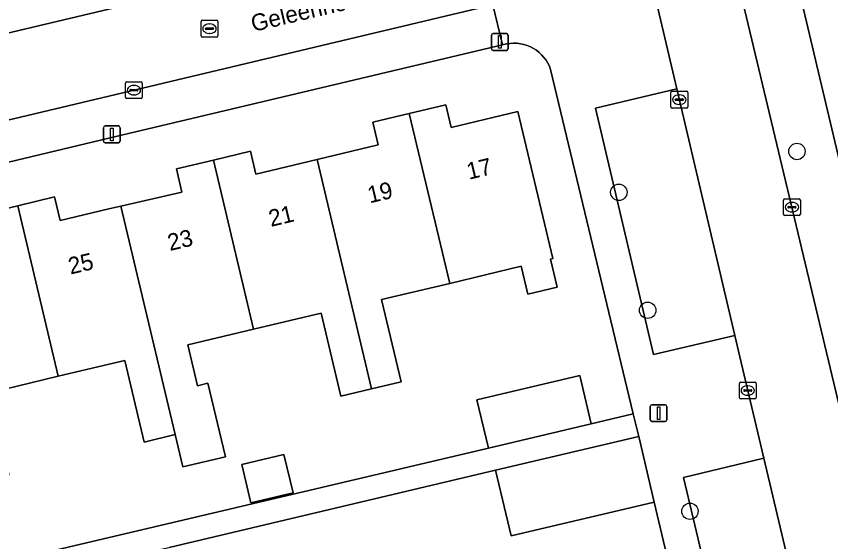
# Model space of a CAD drawing. Extents: x 158031 to 159244, y 380104 to 381214.
# Drawn here: x 158994.48 to 159042.99, y 380841.63 to 380872.94 of the extents above; entities that cross this region are included whole.
import ezdxf

# ---------------------------------------------------------------- set-up
doc = ezdxf.new("R2010")
doc.units = 0
for name, color, linetype in [('IMGEO_Boom', 7, 'Continuous'), ('IMGEO_Erf', 7, 'Continuous'), ('IMGEO_Kolk', 7, 'Continuous'), ('IMGEO_Lichtmast', 7, 'Continuous'), ('IMGEO_Openbare_ruimte_label', 7, 'Continuous'), ('IMGEO_Pand', 7, 'Continuous'), ('IMGEO_Pand_nummerreeks', 7, 'Continuous'), ('IMGEO_Parkeervlak_open', 7, 'Continuous'), ('IMGEO_Rijbaan_lokaal_open', 7, 'Continuous'), ('IMGEO_Rioolput', 7, 'Continuous'), ('IMGEO_Voetpad_open', 7, 'Continuous')]:
    doc.layers.add(name, color=color, linetype=linetype)

msp = doc.modelspace()

# ---------------------------------------------------------------- linework, layer by layer
at = {"layer": 'IMGEO_Boom'}
for centre in [(159040.976, 380864.887), (159030.369, 380862.453), (159032.083, 380855.424), (159034.603, 380843.447)]:
    msp.add_circle(centre, 0.489, dxfattribs=at)
at = {"layer": 'IMGEO_Erf'}
for points in [[(159034.663, 380901.723), (159054.412, 380818.274)], [(158987.611, 380838.954), (159022.598, 380847.208), (159021.914, 380850.096), (159028.036, 380851.545), (159028.72, 380848.657), (159031.228, 380849.251), (159026.306, 380869.779), (159026.231, 380869.971), (159026.139, 380870.155), (159026.031, 380870.331), (159025.908, 380870.496), (159025.771, 380870.649), (159025.62, 380870.79), (159025.458, 380870.916), (159025.285, 380871.027), (159025.102, 380871.123), (159024.912, 380871.202), (159024.715, 380871.264), (159024.514, 380871.307), (159024.31, 380871.333), (159024.104, 380871.34), (159023.899, 380871.329), (159023.695, 380871.3), (159023.494, 380871.252), (159023.434, 380871.234), (159000, 380865.687), (158973.665, 380859.384)], [(158992.38, 380861.129), (158994.57, 380861.653), (158996.761, 380862.178), (158997.097, 380860.771), (159000, 380861.466), (159000.717, 380861.631), (159004.347, 380862.469), (159004.019, 380863.85), (159006.225, 380864.375), (159008.432, 380864.901), (159008.756, 380863.542), (159012.399, 380864.409), (159016.044, 380865.277), (159015.72, 380866.638), (159017.89, 380867.155), (159020.06, 380867.672), (159020.381, 380866.322), (159024.346, 380867.266), (159026.431, 380858.507), (159026.295, 380858.475), (159026.696, 380856.793), (159024.957, 380856.379), (159024.56, 380858.044), (159020.293, 380857.028), (159016.235, 380856.061), (159017.403, 380851.154), (159015.644, 380850.735), (159013.814, 380850.299), (159012.636, 380855.247), (159008.618, 380854.29), (159004.69, 380853.355), (159005.269, 380850.923), (159005.896, 380851.072), (159006.939, 380846.694), (159004.409, 380846.092), (159003.948, 380848.012), (159002.106, 380847.573), (159000.952, 380852.429), (159000.007, 380852.214), (158996.982, 380851.49), (158992.883, 380850.509)], [(159033.856, 380838.119), (159032.475, 380843.983), (159023.949, 380841.974), (159023.027, 380845.887), (159003.592, 380841.278)]]:
    msp.add_lwpolyline(points, dxfattribs=at)
msp.add_lwpolyline([(159007.913, 380846.23), (159010.423, 380846.828), (159010.965, 380844.549), (159008.455, 380843.952)], close=True, dxfattribs=at)
at = {"layer": 'IMGEO_Kolk'}
for p, q in [((159001.059, 380869.04), (159001.911, 380869.04)), ((159000.984, 380868.114), (159000.984, 380868.966)), ((159001.243, 380868.534), (159001.243, 380868.546)), ((159001.681, 380868.497), (159001.283, 380868.497)), ((159001.286, 380868.583), (159001.684, 380868.583)), ((159001.472, 380868.82), (159001.497, 380868.82)), ((159001.727, 380868.546), (159001.727, 380868.534)), ((159001.985, 380868.966), (159001.985, 380868.114)), ((159001.911, 380868.04), (159001.059, 380868.04)), ((159001.495, 380868.26), (159001.47, 380868.26)), ((159033.47, 380867.548), (159033.47, 380868.4)), ((159033.545, 380868.474), (159034.397, 380868.474)), ((159033.772, 380868.017), (159034.17, 380868.017)), ((159033.958, 380868.254), (159033.983, 380868.254)), ((159034.471, 380868.4), (159034.471, 380867.548)), ((159033.729, 380867.968), (159033.729, 380867.98)), ((159034.167, 380867.931), (159033.769, 380867.931)), ((159033.981, 380867.694), (159033.956, 380867.694)), ((159034.213, 380867.98), (159034.213, 380867.968)), ((159034.397, 380867.474), (159033.545, 380867.474)), ((159040.178, 380861.142), (159040.178, 380861.994)), ((159040.253, 380862.068), (159041.105, 380862.068)), ((159040.666, 380861.848), (159040.691, 380861.848)), ((159041.179, 380861.994), (159041.179, 380861.142)), ((159040.437, 380861.562), (159040.437, 380861.574)), ((159040.875, 380861.525), (159040.477, 380861.525)), ((159040.48, 380861.611), (159040.878, 380861.611)), ((159040.689, 380861.288), (159040.664, 380861.288)), ((159040.921, 380861.574), (159040.921, 380861.562)), ((159041.105, 380861.068), (159040.253, 380861.068)), ((159037.546, 380850.215), (159037.546, 380851.067)), ((159037.621, 380851.141), (159038.473, 380851.141)), ((159038.547, 380851.067), (159038.547, 380850.215)), ((159037.805, 380850.635), (159037.805, 380850.647)), ((159038.243, 380850.598), (159037.845, 380850.598)), ((159037.848, 380850.684), (159038.246, 380850.684)), ((159038.034, 380850.921), (159038.059, 380850.921)), ((159038.289, 380850.647), (159038.289, 380850.635)), ((159038.473, 380850.141), (159037.621, 380850.141)), ((159038.057, 380850.361), (159038.032, 380850.361))]:
    msp.add_line(p, q, dxfattribs=at)
for points in [[(159001.059, 380869.04), (159001.911, 380869.04)], [(159000.984, 380868.114), (159000.984, 380868.966)], [(159001.985, 380868.966), (159001.985, 380868.114)], [(159001.911, 380868.04), (159001.059, 380868.04)], [(159033.47, 380867.548), (159033.47, 380868.4)], [(159033.545, 380868.474), (159034.397, 380868.474)], [(159034.471, 380868.4), (159034.471, 380867.548)], [(159034.397, 380867.474), (159033.545, 380867.474)], [(159040.178, 380861.142), (159040.178, 380861.994)], [(159040.253, 380862.068), (159041.105, 380862.068)], [(159041.179, 380861.994), (159041.179, 380861.142)], [(159041.105, 380861.068), (159040.253, 380861.068)], [(159037.546, 380850.215), (159037.546, 380851.067)], [(159037.621, 380851.141), (159038.473, 380851.141)], [(159038.547, 380851.067), (159038.547, 380850.215)], [(159038.473, 380850.141), (159037.621, 380850.141)]]:
    msp.add_lwpolyline(points, dxfattribs=at)
for centre, radius, start, end in [((159001.061, 380868.964), 0.0765, 91.552, 178.448), ((159001.061, 380868.964), 0.0765, 91.552, 178.448), ((159001.909, 380868.964), 0.0765, 1.552, 88.448), ((159001.909, 380868.964), 0.0765, 1.552, 88.448), ((159001.283, 380868.543), 0.0403, 85.8775, 175.7526), ((159001.28, 380868.533), 0.0366, 178.938, 274.7102), ((159001.684, 380868.54), 0.043, 264.8664, 352.4533), ((159001.688, 380868.545), 0.0386, 1.7309, 96.639), ((159001.061, 380868.116), 0.0765, 181.552, 268.448), ((159001.061, 380868.116), 0.0765, 181.552, 268.448), ((159001.909, 380868.116), 0.0765, 271.552, 358.448), ((159001.909, 380868.116), 0.0765, 271.552, 358.448), ((159033.547, 380868.398), 0.0765, 91.552, 178.448), ((159033.547, 380868.398), 0.0765, 91.552, 178.448), ((159033.769, 380867.977), 0.0403, 85.8775, 175.7526), ((159034.174, 380867.979), 0.0386, 1.7309, 96.639), ((159034.395, 380868.398), 0.0765, 1.552, 88.448), ((159034.395, 380868.398), 0.0765, 1.552, 88.448), ((159033.547, 380867.55), 0.0765, 181.552, 268.448), ((159033.547, 380867.55), 0.0765, 181.552, 268.448), ((159033.766, 380867.967), 0.0366, 178.938, 274.7102), ((159034.17, 380867.974), 0.043, 264.8664, 352.4533), ((159034.395, 380867.55), 0.0765, 271.552, 358.448), ((159034.395, 380867.55), 0.0765, 271.552, 358.448), ((159040.255, 380861.992), 0.0765, 91.552, 178.448), ((159040.255, 380861.992), 0.0765, 91.552, 178.448), ((159041.103, 380861.992), 0.0765, 1.552, 88.448), ((159041.103, 380861.992), 0.0765, 1.552, 88.448), ((159040.477, 380861.571), 0.0403, 85.8775, 175.7526), ((159040.474, 380861.561), 0.0366, 178.938, 274.7102), ((159040.878, 380861.568), 0.043, 264.8664, 352.4533), ((159040.882, 380861.573), 0.0386, 1.7309, 96.639), ((159040.255, 380861.144), 0.0765, 181.552, 268.448), ((159040.255, 380861.144), 0.0765, 181.552, 268.448), ((159041.103, 380861.144), 0.0765, 271.552, 358.448), ((159041.103, 380861.144), 0.0765, 271.552, 358.448), ((159037.623, 380851.065), 0.0765, 91.552, 178.448), ((159037.623, 380851.065), 0.0765, 91.552, 178.448), ((159038.471, 380851.065), 0.0765, 1.552, 88.448), ((159038.471, 380851.065), 0.0765, 1.552, 88.448), ((159037.845, 380850.644), 0.0403, 85.8775, 175.7526), ((159037.842, 380850.634), 0.0366, 178.938, 274.7102), ((159038.246, 380850.641), 0.043, 264.8664, 352.4533), ((159038.25, 380850.646), 0.0386, 1.7309, 96.639), ((159037.623, 380850.217), 0.0765, 181.552, 268.448), ((159037.623, 380850.217), 0.0765, 181.552, 268.448), ((159038.471, 380850.217), 0.0765, 271.552, 358.448), ((159038.471, 380850.217), 0.0765, 271.552, 358.448)]:
    msp.add_arc(centre, radius, start, end, dxfattribs=at)
for centre, major_axis, ratio, start_param, end_param in [((159001.471, 380868.54), (-0.387, 0.002), 0.722429, 4.712389, 7.853982), ((159001.496, 380868.54), (-0.39, 0.002), 0.717154, 1.570796, 4.712389), ((159033.957, 380867.974), (-0.387, 0.002), 0.722429, 4.712389, 7.853982), ((159033.982, 380867.974), (-0.39, 0.002), 0.717154, 1.570796, 4.712389), ((159040.665, 380861.568), (-0.387, 0.002), 0.722429, 4.712389, 7.853982), ((159040.69, 380861.568), (-0.39, 0.002), 0.717154, 1.570796, 4.712389), ((159038.033, 380850.641), (-0.387, 0.002), 0.722429, 4.712389, 7.853982), ((159038.058, 380850.641), (-0.39, 0.002), 0.717154, 1.570796, 4.712389)]:
    msp.add_ellipse(centre, major_axis=major_axis, ratio=ratio, start_param=start_param, end_param=end_param, dxfattribs=at)
at = {"layer": 'IMGEO_Lichtmast'}
for p, q in [((159022.884, 380871.913), (159023.674, 380871.913)), ((159023.674, 380871.913), (159022.884, 380871.913)), ((159022.784, 380871.013), (159022.784, 380871.813)), ((159022.784, 380871.813), (159022.784, 380871.013)), ((159023.774, 380871.813), (159023.774, 380871.013)), ((159023.774, 380871.013), (159023.774, 380871.813)), ((159023.674, 380870.913), (159022.884, 380870.913)), ((159022.884, 380870.913), (159023.674, 380870.913)), ((158999.672, 380865.505), (158999.672, 380866.305)), ((158999.672, 380866.305), (158999.672, 380865.505)), ((158999.772, 380866.405), (159000.562, 380866.405)), ((159000.562, 380866.405), (158999.772, 380866.405)), ((159000.662, 380866.305), (159000.662, 380865.505)), ((159000.662, 380865.505), (159000.662, 380866.305)), ((159000.562, 380865.405), (158999.772, 380865.405)), ((158999.772, 380865.405), (159000.562, 380865.405)), ((159032.243, 380848.897), (159032.243, 380849.697)), ((159032.243, 380849.697), (159032.243, 380848.897)), ((159032.343, 380849.797), (159033.133, 380849.797)), ((159033.133, 380849.797), (159032.343, 380849.797)), ((159033.233, 380849.697), (159033.233, 380848.897)), ((159033.233, 380848.897), (159033.233, 380849.697)), ((159033.133, 380848.797), (159032.343, 380848.797)), ((159032.343, 380848.797), (159033.133, 380848.797))]:
    msp.add_line(p, q, dxfattribs=at)
for points in [[(159023.204, 380871.788), (159023.354, 380871.788), (159023.354, 380871.038), (159023.204, 380871.038), (159023.204, 380871.788)], [(159000.092, 380866.28), (159000.242, 380866.28), (159000.242, 380865.53), (159000.092, 380865.53), (159000.092, 380866.28)], [(159032.663, 380849.672), (159032.813, 380849.672), (159032.813, 380848.922), (159032.663, 380848.922), (159032.663, 380849.672)]]:
    msp.add_lwpolyline(points, dxfattribs=at)
for centre, start, end in [((159022.884, 380871.813), 90, 180), ((159022.884, 380871.813), 90, 180), ((159023.674, 380871.813), 0, 90), ((159023.674, 380871.813), 360, 90), ((159022.884, 380871.013), 180, 270), ((159022.884, 380871.013), 180, 270), ((159023.674, 380871.013), 270, 0), ((159023.674, 380871.013), 270, 0), ((158999.772, 380866.305), 90, 180), ((158999.772, 380866.305), 90, 180), ((159000.562, 380866.305), 0, 90), ((159000.562, 380866.305), 360, 90), ((158999.772, 380865.505), 180, 270), ((158999.772, 380865.505), 180, 270), ((159000.562, 380865.505), 270, 0), ((159000.562, 380865.505), 270, 0), ((159032.343, 380849.697), 90, 180), ((159032.343, 380849.697), 90, 180), ((159033.133, 380849.697), 0, 90), ((159033.133, 380849.697), 360, 90), ((159032.343, 380848.897), 180, 270), ((159032.343, 380848.897), 180, 270), ((159033.133, 380848.897), 270, 0), ((159033.133, 380848.897), 270, 0)]:
    msp.add_arc(centre, 0.1, start, end, dxfattribs=at)
at = {"layer": 'IMGEO_Pand'}
for points in [[(159020.293, 380857.028), (159024.56, 380858.044), (159024.957, 380856.379), (159026.696, 380856.793), (159026.295, 380858.475), (159026.431, 380858.507), (159024.346, 380867.266), (159020.381, 380866.322), (159020.06, 380867.672), (159017.89, 380867.155)], [(159012.399, 380864.409), (159015.644, 380850.735), (159017.403, 380851.154), (159016.235, 380856.061), (159020.293, 380857.028), (159017.89, 380867.155), (159015.72, 380866.638), (159016.044, 380865.277)], [(159012.399, 380864.409), (159008.756, 380863.542), (159008.432, 380864.901), (159006.225, 380864.375), (159008.618, 380854.29), (159012.636, 380855.247), (159013.814, 380850.299), (159015.644, 380850.735)], [(159006.225, 380864.375), (159004.019, 380863.85), (159004.347, 380862.469), (159000.717, 380861.631), (159003.948, 380848.012), (159004.409, 380846.092), (159006.939, 380846.694), (159005.896, 380851.072), (159005.269, 380850.923), (159004.69, 380853.355), (159008.618, 380854.29)], [(158994.57, 380861.653), (158996.982, 380851.49), (159000.007, 380852.214), (159000.952, 380852.429), (159002.106, 380847.573), (159003.948, 380848.012), (159000.717, 380861.631), (159000, 380861.466), (158997.097, 380860.771), (158996.761, 380862.178)], [(158994.57, 380861.653), (158992.38, 380861.129), (158992.712, 380859.744), (158989.082, 380858.875), (158991.886, 380847.054), (158992.322, 380845.217), (158994.051, 380845.631), (158992.883, 380850.509), (158996.982, 380851.49)], [(159022.598, 380847.208), (159028.72, 380848.657), (159028.036, 380851.545), (159021.914, 380850.096)], [(159031.553, 380847.896), (159023.027, 380845.887), (159023.949, 380841.974), (159032.475, 380843.983)], [(159007.913, 380846.23), (159008.455, 380843.952), (159010.965, 380844.549), (159010.423, 380846.828)]]:
    msp.add_lwpolyline(points, close=True, dxfattribs=at)
at = {"layer": 'IMGEO_Parkeervlak_open'}
for points in [[(158979.85, 380873.208), (158980.884, 380868.836), (159000, 380873.359), (159000.866, 380873.564), (159000, 380877.42), (158999.869, 380878.004)], [(159037.273, 380853.93), (159033.819, 380868.623), (159028.981, 380867.464), (159032.436, 380852.797)], [(159039.001, 380846.606), (159034.226, 380845.464), (159037.681, 380830.911), (159042.449, 380832.005)]]:
    msp.add_lwpolyline(points, close=True, dxfattribs=at)
at = {"layer": 'IMGEO_Rijbaan_lokaal_open'}
for points in [[(159043.598, 380849.322), (159037.126, 380876.463), (159035.826, 380881.856), (159030.969, 380880.704), (159032.128, 380875.818), (159033.819, 380868.623), (159037.273, 380853.93), (159037.653, 380852.313), (159039.001, 380846.606), (159042.449, 380832.005), (159044.226, 380824.483), (159045.366, 380819.656), (159050.176, 380820.792)], [(159022.868, 380873.619), (159032.128, 380875.818), (159030.969, 380880.704), (159012.941, 380876.428), (159001.298, 380873.666), (159000.866, 380873.564), (159000, 380873.359), (158980.884, 380868.836), (158980.498, 380868.745), (158971.896, 380866.71), (158972.991, 380861.775), (159000, 380868.189)]]:
    msp.add_lwpolyline(points, close=True, dxfattribs=at)
at = {"layer": 'IMGEO_Rioolput'}
for p, q in [((159005.488, 380871.778), (159005.488, 380872.63)), ((159005.563, 380872.704), (159006.415, 380872.704)), ((159005.976, 380872.484), (159006.001, 380872.484)), ((159006.489, 380872.63), (159006.489, 380871.778)), ((159005.747, 380872.198), (159005.747, 380872.21)), ((159006.185, 380872.161), (159005.787, 380872.161)), ((159005.79, 380872.247), (159006.188, 380872.247)), ((159005.999, 380871.924), (159005.974, 380871.924)), ((159006.231, 380872.21), (159006.231, 380872.198)), ((159006.415, 380871.704), (159005.563, 380871.704))]:
    msp.add_line(p, q, dxfattribs=at)
for points in [[(159005.488, 380871.778), (159005.488, 380872.63)], [(159005.563, 380872.704), (159006.415, 380872.704)], [(159006.489, 380872.63), (159006.489, 380871.778)], [(159006.415, 380871.704), (159005.563, 380871.704)]]:
    msp.add_lwpolyline(points, dxfattribs=at)
for centre, radius, start, end in [((159005.565, 380872.628), 0.0765, 91.552, 178.448), ((159005.565, 380872.628), 0.0765, 91.552, 178.448), ((159006.413, 380872.628), 0.0765, 1.552, 88.448), ((159006.413, 380872.628), 0.0765, 1.552, 88.448), ((159005.787, 380872.207), 0.0403, 85.8775, 175.7526), ((159005.784, 380872.197), 0.0366, 178.938, 274.7102), ((159006.188, 380872.204), 0.043, 264.8664, 352.4533), ((159006.192, 380872.209), 0.0386, 1.7309, 96.639), ((159005.565, 380871.78), 0.0765, 181.552, 268.448), ((159005.565, 380871.78), 0.0765, 181.552, 268.448), ((159006.413, 380871.78), 0.0765, 271.552, 358.448), ((159006.413, 380871.78), 0.0765, 271.552, 358.448)]:
    msp.add_arc(centre, radius, start, end, dxfattribs=at)
for centre, major_axis, ratio, start_param, end_param in [((159005.975, 380872.204), (-0.387, 0.002), 0.722429, 4.712389, 7.853982), ((159006, 380872.204), (-0.39, 0.002), 0.717154, 1.570796, 4.712389)]:
    msp.add_ellipse(centre, major_axis=major_axis, ratio=ratio, start_param=start_param, end_param=end_param, dxfattribs=at)
at = {"layer": 'IMGEO_Voetpad_open'}
for points in [[(159034.663, 380901.723), (159031.673, 380901.018), (159032.833, 380896.285), (159030.517, 380895.684), (159030.991, 380893.729), (159031.063, 380893.438), (159031.067, 380893.42), (159033.411, 380893.988), (159033.486, 380893.677), (159034.582, 380889.337), (159036.24, 380882.261), (159035.76, 380882.149), (159035.826, 380881.856), (159037.126, 380876.463), (159043.598, 380849.322), (159050.176, 380820.792), (159050.659, 380820.846), (159051.862, 380815.466), (159056.908, 380816.703), (159057.036, 380816.752)], [(159054.412, 380818.274), (159034.663, 380901.723)], [(159037.681, 380830.911), (159034.226, 380845.464), (159039.001, 380846.606), (159037.653, 380852.313), (159037.273, 380853.93), (159032.436, 380852.797), (159028.981, 380867.464), (159033.819, 380868.623), (159032.128, 380875.818)], [(159022.868, 380873.619), (159023.434, 380871.234), (159023.494, 380871.252), (159023.695, 380871.3), (159023.899, 380871.329), (159024.104, 380871.34), (159024.31, 380871.333), (159024.514, 380871.307), (159024.715, 380871.264), (159024.912, 380871.202), (159025.102, 380871.123), (159025.285, 380871.027), (159025.458, 380870.916), (159025.62, 380870.79), (159025.771, 380870.649), (159025.908, 380870.496), (159026.031, 380870.331), (159026.139, 380870.155), (159026.231, 380869.971), (159026.306, 380869.779), (159031.228, 380849.251), (159031.553, 380847.896), (159032.475, 380843.983), (159033.856, 380838.119)]]:
    msp.add_lwpolyline(points, dxfattribs=at)
for points in [[(159023.434, 380871.234), (159022.868, 380873.619), (159000, 380868.189), (158972.991, 380861.775), (158973.665, 380859.384), (159000, 380865.687)], [(159000.349, 380840.606), (159003.592, 380841.278), (159023.027, 380845.887), (159031.553, 380847.896), (159031.228, 380849.251), (159028.72, 380848.657), (159022.598, 380847.208), (158987.611, 380838.954), (158981.419, 380837.49), (158978.979, 380836.913), (158979.34, 380835.386), (158981.753, 380835.957), (158987.937, 380837.42)]]:
    msp.add_lwpolyline(points, close=True, dxfattribs=at)

# ---------------------------------------------------------------- texts
at = {"layer": 'IMGEO_Openbare_ruimte_label'}
msp.add_text('Geleenhof', height=1, rotation=13.3553, dxfattribs=at).set_placement((159008.593, 380872.007))
at = {"layer": 'IMGEO_Pand_nummerreeks'}
for s, rotation, p in [('17', 13.4123, (159021.438, 380863.201)), ('19', 13.4123, (159015.531, 380861.792)), ('21', 13.4123, (159009.646, 380860.389)), ('23', 13.4123, (159003.629, 380858.954)), ('25', 13.2923, (158997.71, 380857.551))]:
    msp.add_text(s, height=1, rotation=rotation, dxfattribs=at).set_placement(p)

doc.saveas('drawing.dxf')
